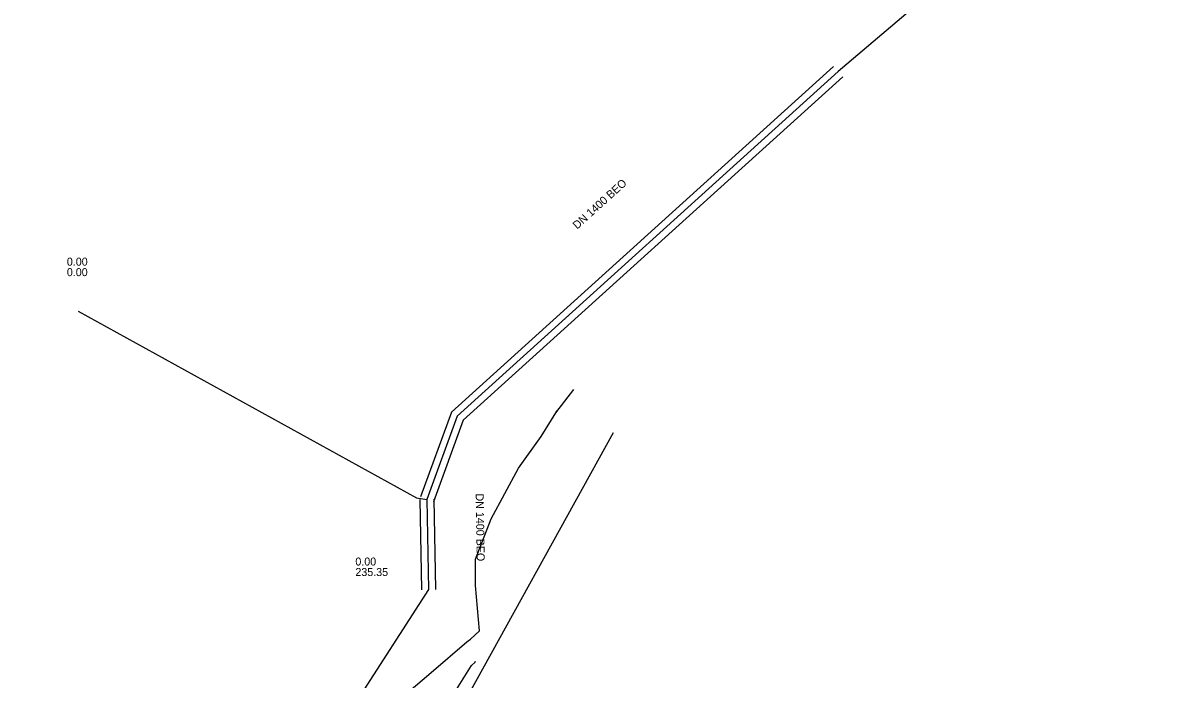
# Model space of a CAD drawing. Extents: x -598233 to -596890, y -1157848 to -1156431.
# Drawn here: x -597463.8 to -597350.1, y -1157256.7 to -1157191 of the extents above; entities that cross this region are included whole.
import ezdxf

# ---------------------------------------------------------------- set-up
doc = ezdxf.new("R2010")
doc.units = 0
for name, color, linetype in [('Vrstva 1', 7, 'Continuous'), ('Vrstva 12', 7, 'Continuous'), ('Vrstva 16', 7, 'Continuous'), ('Vrstva 2', 7, 'Continuous'), ('Vrstva 4', 7, 'Continuous'), ('Vrstva 55', 7, 'Continuous')]:
    doc.layers.add(name, color=color, linetype=linetype)

msp = doc.modelspace()

# ---------------------------------------------------------------- linework, layer by layer
at = {"layer": 'Vrstva 1'}
for p, q in [((-597350.07, -1157168.51), (-597382.29, -1157195.89)), ((-597423.4, -1157238.67), (-597423.26, -1157247.7)), ((-597423.26, -1157247.7), (-597443.56, -1157279.2))]:
    msp.add_line(p, q, dxfattribs=at)
for points in [[(-597382.29, -1157195.89), (-597420.37, -1157230.35), (-597423.4, -1157238.67)], [(-597458.28, -1157219.85), (-597424.45, -1157238.52), (-597423.4, -1157238.67)]]:
    msp.add_lwpolyline(points, dxfattribs=at)
at = {"layer": 'Vrstva 12'}
msp.add_lwpolyline([(-597445.93, -1157288.36), (-597444.48, -1157286.98), (-597443.34, -1157285.88), (-597438.04, -1157281.18), (-597440.05, -1157278.92), (-597420.77, -1157261), (-597404.76, -1157231.97)], dxfattribs=at)
at = {"layer": 'Vrstva 16'}
for points in [[(-597410.51, -1157230.02), (-597408.7, -1157227.67)], [(-597463.82, -1157286.6), (-597456.92, -1157281.54), (-597454.67, -1157279.36), (-597446.65, -1157272.31), (-597442.8, -1157268.54), (-597434.29, -1157261.03), (-597434.09, -1157261.24), (-597433.88, -1157261.54), (-597429.99, -1157266.06), (-597429.64, -1157266.41), (-597424.88, -1157262.35), (-597427, -1157259.41), (-597422.99, -1157255.99), (-597419.42, -1157252.92), (-597419.06, -1157252.66), (-597418.15, -1157251.82), (-597418.53, -1157247.29), (-597418.53, -1157244.66), (-597416.98, -1157240.61), (-597414.25, -1157235.56), (-597411.99, -1157232.38), (-597410.51, -1157230.02), (-597410.42, -1157229.8)]]:
    msp.add_lwpolyline(points, dxfattribs=at)
at = {"layer": 'Vrstva 2'}
for p, q in [((-597424.1, -1157238.68), (-597423.96, -1157247.71)), ((-597422.7, -1157238.66), (-597422.56, -1157247.69))]:
    msp.add_line(p, q, dxfattribs=at)
for points in [[(-597382.76, -1157195.37), (-597420.96, -1157229.95), (-597424.06, -1157238.43)], [(-597381.82, -1157196.41), (-597419.77, -1157230.75), (-597422.75, -1157238.91)]]:
    msp.add_lwpolyline(points, dxfattribs=at)
at = {"layer": 'Vrstva 55'}
msp.add_lwpolyline([(-597458.77, -1157297.66), (-597458.71, -1157297.6), (-597458.87, -1157296.92), (-597460.5, -1157296.47), (-597460.6, -1157296.07), (-597460.56, -1157295.28), (-597457.51, -1157292.79), (-597456.66, -1157292.09), (-597444.87, -1157282.08), (-597441.19, -1157278.91), (-597440.72, -1157278.74), (-597440.67, -1157278.53), (-597440.53, -1157278.66), (-597440.17, -1157278.53), (-597433.85, -1157273.05), (-597426.74, -1157266.86), (-597419.97, -1157260.86), (-597419.63, -1157260.08), (-597420.12, -1157259.45), (-597420.93, -1157258.49), (-597418.94, -1157255.3), (-597418.59, -1157254.97), (-597418.56, -1157254.87)], dxfattribs=at)

# ---------------------------------------------------------------- texts
at = {"layer": 'Vrstva 4'}
for rotation, p in [(42.1459, (-597408.38, -1157211.7)), (270.9199, (-597418.53, -1157238.09))]:
    msp.add_text('DN 1400 BEO', height=0.8, rotation=rotation, dxfattribs=at).set_placement(p)
for s, p in [('0.00', (-597459.41, -1157215.3)), ('0.00', (-597459.41, -1157216.35)), ('0.00', (-597430.56, -1157245.29)), ('235.35', (-597430.56, -1157246.34))]:
    msp.add_text(s, height=0.8, dxfattribs=at).set_placement(p)

doc.saveas('drawing.dxf')
